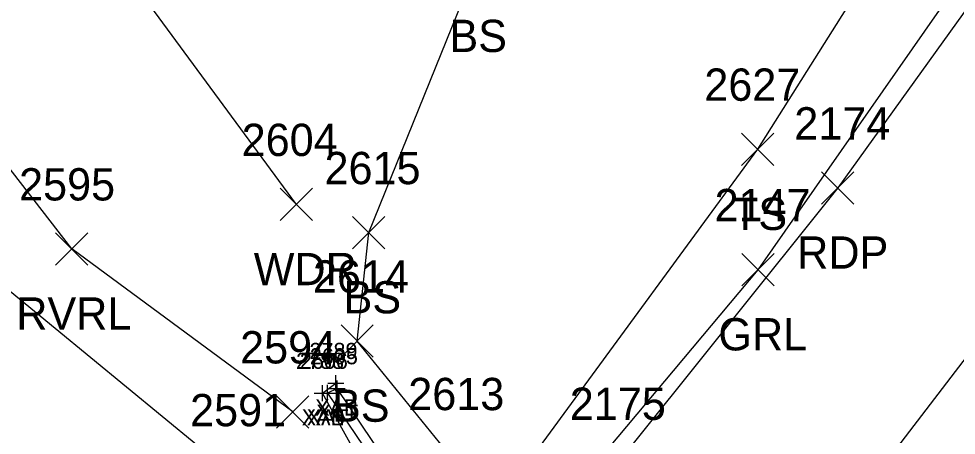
# Model space of a CAD drawing. Extents: x 1633660 to 1636532, y 388643 to 392631.
# Drawn here: x 1634731.9 to 1634790, y 389269.3 to 389295.1 of the extents above; entities that cross this region are included whole.
import ezdxf

# ---------------------------------------------------------------- set-up
doc = ezdxf.new("R2010")
doc.units = 0
for name, color, linetype in [('B_A', 7, 'Continuous'), ('B_I', 7, 'Continuous'), ('B_TIC', 7, 'Continuous'), ('BSUBM', 7, 'Continuous'), ('L_A', 7, 'Continuous'), ('L_I', 7, 'Continuous'), ('L_TIC', 7, 'Continuous'), ('LAWA', 7, 'Continuous'), ('LAWE', 7, 'Continuous'), ('LELB', 7, 'Continuous'), ('P_A', 7, 'Continuous'), ('P_I', 7, 'Continuous'), ('P_TIC', 7, 'Continuous'), ('PET', 7, 'Continuous'), ('PRC', 7, 'Continuous'), ('R_A', 7, 'Continuous'), ('R_I', 7, 'Continuous'), ('R_TIC', 7, 'Continuous'), ('RGR', 7, 'Continuous')]:
    doc.layers.add(name, color=color, linetype=linetype)

msp = doc.modelspace()

# ---------------------------------------------------------------- linework, layer by layer
at = {"layer": 'B_TIC'}
for p, q in [((1634751.564, 389272.556), (1634751.64, 389272.556)), ((1634750.73, 389271.945), (1634750.805, 389271.945)), ((1634751.054, 389271.947), (1634751.13, 389271.947)), ((1634751.648, 389272.229), (1634751.723, 389272.229))]:
    msp.add_line(p, q, dxfattribs=at)
for points in [[(1634751.561, 389272.056), (1634751.561, 389273.056)], [(1634750.726, 389271.445), (1634750.726, 389272.445)], [(1634751.051, 389271.447), (1634751.051, 389272.447)], [(1634751.061, 389272.556), (1634752.061, 389272.556)], [(1634751.644, 389271.729), (1634751.644, 389272.729)], [(1634750.226, 389271.945), (1634751.226, 389271.945)], [(1634750.551, 389271.947), (1634751.551, 389271.947)], [(1634751.144, 389272.229), (1634752.144, 389272.229)]]:
    msp.add_lwpolyline(points, dxfattribs=at)
at = {"layer": 'BSUBM'}
for points in [[(1634788.489, 389228.309), (1634787.461, 389226.63), (1634781.383, 389228.651), (1634757.708, 389252.066), (1634756.355, 389261.792), (1634750.726, 389271.945), (1634751.561, 389272.556)], [(1634751.644, 389272.229), (1634751.051, 389271.947), (1634757.638, 389262.211), (1634757.907, 389260.264), (1634758.268, 389257.421), (1634759.055, 389258.315), (1634758.496, 389260.489), (1634758.278, 389262.381)], [(1634758.278, 389262.381), (1634751.644, 389272.229)]]:
    msp.add_lwpolyline(points, dxfattribs=at)
at = {"layer": 'L_TIC'}
for points in [[(1634776.705, 389286.048), (1634778.705, 389288.048)], [(1634778.705, 389286.048), (1634776.705, 389288.048)], [(1634748.111, 389282.628), (1634750.111, 389284.628)], [(1634750.111, 389282.628), (1634748.111, 389284.628)], [(1634752.6, 389280.883), (1634754.6, 389282.883)], [(1634754.6, 389280.883), (1634752.6, 389282.883)], [(1634734.19, 389279.875), (1634736.19, 389281.875)], [(1634736.19, 389279.875), (1634734.19, 389281.875)], [(1634751.883, 389274.17), (1634753.883, 389276.17)], [(1634753.883, 389274.17), (1634751.883, 389276.17)], [(1634747.889, 389269.782), (1634749.889, 389271.782)], [(1634749.889, 389269.782), (1634747.889, 389271.782)]]:
    msp.add_lwpolyline(points, dxfattribs=at)
at = {"layer": 'LAWA'}
msp.add_lwpolyline([(1634656.411, 389386.08), (1634684.769, 389363.069), (1634708.791, 389342.881), (1634727.739, 389312.624), (1634749.111, 389283.628)], dxfattribs=at)
at = {"layer": 'LAWE'}
msp.add_lwpolyline([(1634748.889, 389270.782), (1634735.19, 389280.875), (1634720.262, 389300.16), (1634697.777, 389320.611), (1634664.261, 389355.513), (1634647.221, 389374.92)], dxfattribs=at)
at = {"layer": 'LELB'}
for points in [[(1634760.285, 389263.273), (1634777.705, 389287.048), (1634795.737, 389315.603), (1634812.364, 389341.102), (1634834.547, 389376.799), (1634859.6, 389420.587), (1634884.98, 389473.483), (1634914.697, 389519.937)], [(1634758.79, 389267.888), (1634752.883, 389275.17), (1634753.6, 389281.883), (1634760.16, 389298.068), (1634745.888, 389335.418), (1634728.374, 389359.272), (1634702.529, 389381.862), (1634673.843, 389401.809)], [(1634641.706, 389371.129), (1634664.462, 389349.907), (1634678.266, 389333.057), (1634695.999, 389315.413), (1634712.996, 389296.843), (1634727.516, 389281.417), (1634745.222, 389266.891), (1634752.921, 389261.925)]]:
    msp.add_lwpolyline(points, dxfattribs=at)
at = {"layer": 'P_TIC'}
for points in [[(1634781.667, 389283.651), (1634783.667, 389285.651)], [(1634783.667, 389283.651), (1634781.667, 389285.651)]]:
    msp.add_lwpolyline(points, dxfattribs=at)
at = {"layer": 'PET'}
msp.add_lwpolyline([(1634921.002, 389515.03), (1634899.802, 389480.53), (1634874.189, 389437.174), (1634846.922, 389390.201), (1634820.403, 389343.783), (1634802.56, 389312.32), (1634782.667, 389284.651), (1634768.754, 389267.285)], dxfattribs=at)
at = {"layer": 'PRC'}
msp.add_lwpolyline([(1634932.003, 389507.764), (1634911.044, 389472.797), (1634886.741, 389431.158), (1634857.717, 389381.065), (1634832.11, 389337.094), (1634812.294, 389305.303), (1634793.243, 389277.601), (1634779.167, 389259.209), (1634770.349, 389248.304)], dxfattribs=at)
at = {"layer": 'R_TIC'}
for points in [[(1634776.727, 389278.589), (1634778.727, 389280.589)], [(1634778.727, 389278.589), (1634776.727, 389280.589)]]:
    msp.add_lwpolyline(points, dxfattribs=at)
at = {"layer": 'RGR'}
msp.add_lwpolyline([(1634760.391, 389258.897), (1634777.727, 389279.589), (1634802.798, 389315.456), (1634808.813, 389326.626), (1634809.837, 389333.481)], dxfattribs=at)

# ---------------------------------------------------------------- texts
at = {"layer": 'B_A'}
for s, p in [('XAB', (1634750.281, 389270.556)), ('XAB', (1634749.447, 389269.945)), ('XAT', (1634749.755, 389269.947)), ('XAT', (1634750.349, 389270.229))]:
    msp.add_text(s, height=1, dxfattribs=at).set_placement(p)
at = {"layer": 'B_I'}
for s, p in [('2789', (1634749.927, 389274.056)), ('2605', (1634749.951, 389273.729)), ('2788', (1634749.097, 389273.445)), ('2606', (1634749.33, 389273.447))]:
    msp.add_text(s, height=1, dxfattribs=at).set_placement(p)
at = {"layer": 'L_A'}
for s, p in [('BS', (1634758.6, 389293.068)), ('TS', (1634776.114, 389282.048)), ('WDR', (1634746.473, 389278.628)), ('BS', (1634752.041, 389276.883)), ('RVRL', (1634731.757, 389275.875)), ('BS', (1634751.324, 389270.17))]:
    msp.add_text(s, height=2, dxfattribs=at).set_placement(p)
at = {"layer": 'L_I'}
for s, p in [('2627', (1634774.398, 389290.048)), ('2604', (1634745.725, 389286.628)), ('2615', (1634750.86, 389284.883)), ('2595', (1634731.931, 389283.875)), ('2614', (1634750.143, 389278.17)), ('2594', (1634745.629, 389273.782)), ('2613', (1634756.05, 389270.888)), ('2591', (1634742.529, 389269.891))]:
    msp.add_text(s, height=2, dxfattribs=at).set_placement(p)
at = {"layer": 'P_A'}
msp.add_text('RDP', height=2, dxfattribs=at).set_placement((1634780.155, 389279.651))
at = {"layer": 'P_I'}
for s, p in [('2174', (1634779.974, 389287.651)), ('2175', (1634766.061, 389270.285))]:
    msp.add_text(s, height=2, dxfattribs=at).set_placement(p)
at = {"layer": 'R_A'}
msp.add_text('GRL', height=2, dxfattribs=at).set_placement((1634775.27, 389274.589))
at = {"layer": 'R_I'}
msp.add_text('2147', height=2, dxfattribs=at).set_placement((1634775.034, 389282.589))

doc.saveas('drawing.dxf')
